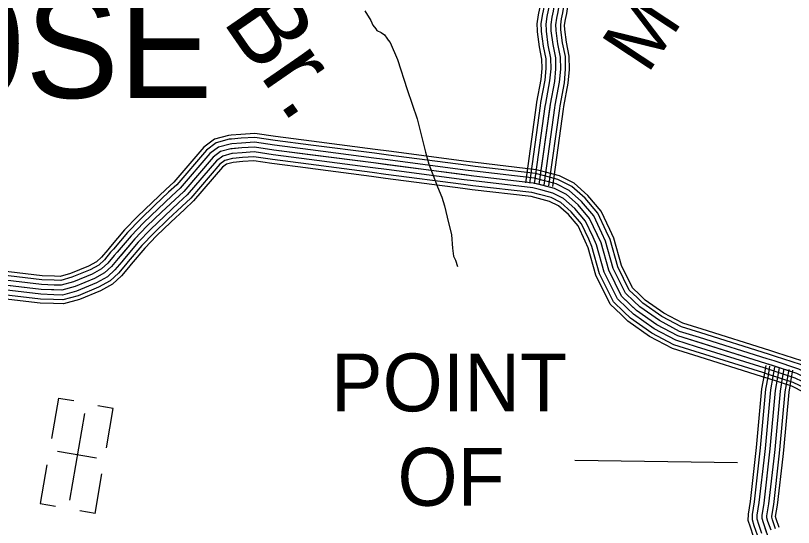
# Model space of a CAD drawing. Extents: x 1551132 to 1791609, y 378168 to 563823.
# Drawn here: x 1673594 to 1678573, y 465398 to 468673 of the extents above; entities that cross this region are included whole.
import ezdxf

# ---------------------------------------------------------------- set-up
doc = ezdxf.new("R2010")
doc.units = 0
for name, color, linetype in [('DESIGN - DRAINAGE - Bridges and Cross Drains Size Text', 7, 'Continuous'), ('DESIGN - ROW - Right-of-Way and Easement Labels', 7, 'Continuous'), ('DESIGN - ROW - Right-of-Way Linework', 7, 'Continuous'), ('DESIGN - TRANSPORTATION - Text', 7, 'Continuous'), ('DESIGN - UTILITIES - Cable (Underground) with Text', 7, 'Continuous'), ('SURVEY - CONTOURS - Index with Text', 7, 'Continuous'), ('SURVEY - PROPERTY - Owners', 7, 'Continuous'), ('SURVEY - TRANSPORTATION - Roads', 7, 'Continuous')]:
    doc.layers.add(name, color=color, linetype=linetype)

msp = doc.modelspace()

# ---------------------------------------------------------------- linework, layer by layer
at = {"layer": 'DESIGN - ROW - Right-of-Way and Easement Labels'}
msp.add_lwpolyline([(1678214.86, 465812.283), (1677173.442, 465826.967)], dxfattribs=at)
at = {"layer": 'DESIGN - TRANSPORTATION - Text'}
msp.add_lwpolyline([(1675830.459, 468703.266), (1675867.941, 468640.814), (1675881.708, 468612.639), (1675899.507, 468588.438), (1675907.424, 468578.346), (1675933.315, 468564.071), (1675955.206, 468549.845), (1675971.022, 468527.661), (1675978.922, 468515.569), (1675990.805, 468501.427), (1676037.895, 468392.816), (1676100.269, 468199.936), (1676164.692, 468013.04), (1676218.891, 467800.209), (1676240.224, 467721.882), (1676259.765, 467667.622), (1676295.006, 467577.145), (1676322.455, 467510.785), (1676339.996, 467456.534), (1676357.379, 467384.265), (1676384.412, 467269.837), (1676391.686, 467185.643), (1676397.245, 467133.509), (1676409.028, 467107.358), (1676422.686, 467067.165)], dxfattribs=at)
at = {"layer": 'DESIGN - UTILITIES - Cable (Underground) with Text'}
for p, q in [((1673868.339, 466224.295), (1673824.192, 465967.197)), ((1673966.574, 466207.421), (1673868.939, 466224.17)), ((1674218.871, 466160.049), (1674120.594, 466176.931)), ((1674175.35, 465907.035), (1674218.788, 466160.066)), ((1674113.458, 465842.158), (1673863.478, 465885.105)), ((1673795.236, 465798.752), (1673752.69, 465550.888)), ((1674103.156, 465486.701), (1674146.819, 465741.065)), ((1673752.823, 465550.863), (1673849.675, 465534.231)), ((1674102.981, 465486.734), (1674004.954, 465503.566))]:
    msp.add_line(p, q, dxfattribs=at)
msp.add_lwpolyline([(1674035.252, 466127.221), (1673939.968, 465572.308)], dxfattribs=at)
at = {"layer": 'SURVEY - CONTOURS - Index with Text'}
for points in [[(1675488.316, 467868.944), (1675258.672, 467898.578), (1675126.283, 467918.712), (1675036.244, 467912.545), (1674974.103, 467907.628)], [(1674974.095, 467907.62), (1674957.871, 467906.336), (1674868.131, 467882.461), (1674798.699, 467831.018), (1674608.079, 467608.187), (1674556.93, 467560.486)], [(1674976.053, 467882.986), (1674962.062, 467881.869), (1674879.047, 467859.785), (1674815.657, 467812.826), (1674625.953, 467591.061), (1674573.788, 467542.41)], [(1675485.15, 467844.435), (1675255.23, 467874.102), (1675125.258, 467893.869), (1675038.06, 467887.894), (1674976.053, 467882.986)], [(1675984.313, 467804.768), (1675895.482, 467816.401), (1675488.3, 467868.944)], [(1678594.834, 466382.74), (1678395.172, 466448.142), (1677832.086, 466624.079), (1677698.481, 466695.056), (1677569, 466786.034), (1677471.544, 466878.803), (1677390.53, 467043.565), (1677341.598, 467218.128), (1677268.541, 467374.832), (1677195.051, 467461.434), (1677119.436, 467528.028), (1677043.655, 467566.579), (1676909.825, 467601.504), (1676527.983, 467646.072), (1675884.299, 467730.407), (1675246.605, 467812.701), (1675122.683, 467831.543), (1675042.627, 467826.059), (1674972.57, 467820.509), (1674906.438, 467802.917), (1674858.206, 467767.183), (1674670.794, 467548.102), (1674527.93, 467414.848), (1674435.349, 467325.329), (1674356.818, 467243.727), (1674250.012, 467118.249), (1674207.688, 467068.456), (1674163.422, 467026.688), (1674099.182, 466991.062), (1673974.826, 466939.802), (1673890.653, 466916.318), (1673758.64, 466921.193), (1673308.825, 466974.211)], [(1674978.503, 467852.077), (1674967.312, 467851.193), (1674892.747, 467831.351), (1674836.932, 467790), (1674648.369, 467569.577), (1674594.937, 467519.734)], [(1674980.962, 467821.176), (1674972.57, 467820.509), (1674906.438, 467802.917), (1674858.206, 467767.183), (1674670.794, 467548.102), (1674616.078, 467497.067)], [(1675481.183, 467813.684), (1675250.922, 467843.402), (1675123.967, 467862.702), (1675040.344, 467856.977), (1674978.495, 467852.077)], [(1675477.217, 467782.942), (1675246.605, 467812.701), (1675122.683, 467831.543), (1675042.627, 467826.059), (1674980.945, 467821.176)], [(1675981.105, 467780.259), (1675892.29, 467791.892), (1675485.133, 467844.435)], [(1674983.42, 467790.275), (1674977.828, 467789.825), (1674920.13, 467774.483), (1674879.481, 467744.365), (1674693.218, 467526.626), (1674637.22, 467474.4)], [(1675473.25, 467752.199), (1675242.289, 467782), (1675121.4, 467800.384), (1675044.91, 467795.142), (1674983.395, 467790.275)], [(1675469.283, 467721.448), (1675237.981, 467751.299), (1675120.108, 467769.216), (1675047.193, 467764.224), (1674985.836, 467759.366)], [(1675973.055, 467718.782), (1675884.299, 467730.407), (1675477.2, 467782.942)], [(1675977.08, 467749.516), (1675888.299, 467761.15), (1675481.167, 467813.684)], [(1676476.835, 467715.307), (1675981.088, 467780.259)], [(1676480.051, 467739.816), (1675984.305, 467804.768)], [(1674985.87, 467759.366), (1674983.078, 467759.149), (1674933.829, 467746.049), (1674900.755, 467721.54), (1674715.634, 467505.142), (1674658.369, 467451.724)], [(1674987.911, 467733.732), (1674987.436, 467733.699), (1674945.187, 467722.457), (1674918.405, 467702.614), (1674734.234, 467487.325), (1674675.902, 467432.916)], [(1675465.992, 467695.948), (1675234.397, 467725.832), (1675119.042, 467743.366), (1675049.085, 467738.574), (1674987.87, 467733.732)], [(1675965.005, 467657.305), (1675876.307, 467668.922), (1675469.267, 467721.448)], [(1675969.03, 467688.048), (1675880.299, 467699.665), (1675473.233, 467752.199)], [(1676468.785, 467653.831), (1675973.038, 467718.782)], [(1676472.81, 467684.565), (1675977.063, 467749.516)], [(1676985.748, 467671.315), (1676925.874, 467686.94), (1676538.642, 467732.133), (1676480.035, 467739.816)], [(1675961.663, 467631.805), (1675872.991, 467643.422), (1675465.975, 467695.948)], [(1676464.76, 467623.096), (1675969.013, 467688.048)], [(1676971.673, 467617.397), (1676915.566, 467632.047), (1676531.792, 467676.84), (1676472.793, 467684.565)], [(1676979.506, 467647.397), (1676921.299, 467662.589), (1676535.608, 467707.607), (1676476.818, 467715.307)], [(1677397.055, 467304.397), (1677342.206, 467422.05), (1677257.091, 467522.353), (1677168.518, 467600.355), (1677074.621, 467648.122), (1676985.739, 467671.323)], [(1676457.393, 467566.853), (1675961.647, 467631.805)], [(1676460.735, 467592.354), (1675964.988, 467657.305)], [(1676956.023, 467557.412), (1676904.083, 467570.962), (1676524.175, 467615.305), (1676464.743, 467623.096)], [(1676963.848, 467587.404), (1676909.825, 467601.504), (1676527.983, 467646.072), (1676468.768, 467653.831)], [(1677346.564, 467280.855), (1677294.874, 467391.716), (1677217.226, 467483.21), (1677136.986, 467553.878), (1677054.721, 467595.729), (1676971.665, 467617.405)], [(1677374.655, 467293.955), (1677321.206, 467408.591), (1677239.408, 467504.985), (1677154.527, 467579.737), (1677065.796, 467624.88), (1676979.498, 467647.406)], [(1676948.19, 467527.411), (1676898.35, 467540.419), (1676520.359, 467584.537), (1676460.718, 467592.354)], [(1677318.465, 467267.754), (1677268.541, 467374.832), (1677195.051, 467461.434), (1677119.436, 467528.028), (1677043.655, 467566.579), (1676963.84, 467587.412)], [(1674556.946, 467560.502), (1674468.215, 467477.733), (1674373.951, 467386.589), (1674292.503, 467301.954), (1674201.721, 467195.301)], [(1674573.804, 467542.427), (1674485.24, 467459.808), (1674391.45, 467369.13), (1674310.835, 467285.362), (1674220.546, 467179.284)], [(1674594.954, 467519.751), (1674506.581, 467437.332), (1674413.4, 467347.23), (1674333.827, 467264.544), (1674244.145, 467159.183)], [(1676941.699, 467502.527), (1676893.583, 467515.085), (1676517.2, 467559.02), (1676457.377, 467566.853)], [(1677262.274, 467241.554), (1677215.876, 467341.073), (1677150.694, 467417.883), (1677084.345, 467476.318), (1677021.513, 467508.277), (1676948.182, 467527.419)], [(1677290.365, 467254.654), (1677242.208, 467357.948), (1677172.877, 467439.659), (1677101.887, 467502.177), (1677032.588, 467537.428), (1676956.015, 467557.42)], [(1674616.095, 467497.084), (1674527.93, 467414.848), (1674435.349, 467325.329), (1674356.818, 467243.727), (1674267.753, 467139.091)], [(1674637.236, 467474.417), (1674549.28, 467392.364), (1674457.299, 467303.429), (1674379.809, 467222.91), (1674291.361, 467118.999)], [(1677238.967, 467230.687), (1677194.026, 467327.072), (1677132.294, 467399.816), (1677069.787, 467454.867), (1677012.33, 467484.093), (1676941.69, 467502.535)], [(1674658.386, 467451.741), (1674570.621, 467369.889), (1674479.248, 467281.528), (1674402.8, 467202.093), (1674314.96, 467098.898)], [(1674675.919, 467432.932), (1674588.337, 467351.238), (1674497.456, 467263.361), (1674421.874, 467184.826), (1674334.543, 467082.231)], [(1677551.109, 466845.86), (1677496.919, 466897.445), (1677419.604, 467054.682), (1677370.763, 467228.937), (1677346.556, 467280.871)], [(1677572.484, 466868.319), (1677522.301, 466916.087), (1677448.687, 467065.799), (1677399.929, 467239.737), (1677374.647, 467293.972)], [(1677589.525, 466886.219), (1677542.534, 466930.946), (1677471.869, 467074.666), (1677423.179, 467248.354), (1677397.055, 467304.414)], [(1677469.261, 466759.874), (1677399.738, 466826.051), (1677308.248, 467012.106), (1677259.074, 467187.552), (1677238.958, 467230.712)], [(1677486.986, 466778.5), (1677420.787, 466841.518), (1677332.373, 467021.331), (1677283.266, 467196.519), (1677262.266, 467241.57)], [(1677508.36, 466800.959), (1677446.17, 466860.16), (1677361.455, 467032.448), (1677312.432, 467207.319), (1677290.357, 467254.671)], [(1677529.735, 466823.409), (1677471.544, 466878.803), (1677390.53, 467043.565), (1677341.598, 467218.128), (1677318.456, 467267.771)], [(1674220.546, 467179.292), (1674202.788, 467158.417), (1674162.655, 467111.215), (1674126.54, 467077.131), (1674072.249, 467047.022), (1673954.61, 466998.529), (1673883.295, 466978.637), (1673841.938, 466980.162)], [(1674201.721, 467195.309), (1674183.955, 467174.434), (1674144.706, 467128.257), (1674111.84, 467097.24), (1674061.508, 467069.331), (1673946.552, 467021.946), (1673880.362, 467003.479), (1673842.846, 467004.862)], [(1674291.369, 467119.016), (1674273.628, 467098.165), (1674230.204, 467047.08), (1674181.863, 467001.462), (1674112.648, 466963.086), (1673984.935, 466910.435), (1673894.337, 466885.159), (1673838.505, 466887.226)], [(1674267.761, 467139.108), (1674250.012, 467118.249), (1674207.688, 467068.456), (1674163.422, 467026.688), (1674099.182, 466991.062), (1673974.826, 466939.802), (1673890.653, 466916.318), (1673839.646, 466918.202)], [(1674244.154, 467159.2), (1674226.396, 467138.333), (1674185.172, 467089.831), (1674144.981, 467051.914), (1674085.716, 467019.038), (1673964.718, 466969.17), (1673886.97, 466947.478), (1673840.788, 466949.178)], [(1674334.56, 467082.256), (1674316.827, 467061.414), (1674271.395, 467007.963), (1674215.604, 466955.32), (1674137.289, 466911.893), (1674003.426, 466856.717), (1673901.07, 466828.158), (1673836.413, 466830.541)], [(1674314.977, 467098.923), (1674297.236, 467078.081), (1674252.72, 467025.696), (1674200.305, 466976.245), (1674126.115, 466935.102), (1673995.043, 466881.076), (1673898.012, 466854), (1673837.355, 466856.242)], [(1673841.955, 466980.162), (1673763.423, 466983.062), (1673349.866, 467031.804)], [(1673842.863, 467004.862), (1673765.323, 467007.721), (1673352.758, 467056.347)], [(1673839.663, 466918.202), (1673758.64, 466921.193), (1673342.608, 466970.228)], [(1673840.805, 466949.178), (1673761.032, 466952.128), (1673346.233, 467001.012)], [(1673838.521, 466887.226), (1673756.248, 466890.259), (1673338.983, 466939.444)], [(1673836.43, 466830.541), (1673751.873, 466833.666), (1673332.342, 466883.109)], [(1673837.371, 466856.242), (1673753.857, 466859.325), (1673335.35, 466908.651)], [(1677987.99, 466666.214), (1677865.643, 466704.448), (1677743.921, 466769.108), (1677624.124, 466853.285), (1677589.508, 466886.228)], [(1677962.124, 466583.445), (1677832.086, 466624.079), (1677698.481, 466695.056), (1677569, 466786.034), (1677529.726, 466823.418)], [(1677971.366, 466613.038), (1677844.085, 466652.814), (1677714.722, 466721.532), (1677588.708, 466810.076), (1677551.101, 466845.877)], [(1677980.616, 466642.622), (1677856.077, 466681.539), (1677730.971, 466748.008), (1677608.408, 466834.118), (1677572.467, 466868.327)], [(1677943.633, 466524.269), (1677808.095, 466566.62), (1677665.99, 466642.105), (1677529.593, 466737.949), (1677486.986, 466778.508)], [(1677952.883, 466553.853), (1677820.086, 466595.345), (1677682.239, 466668.581), (1677549.292, 466761.991), (1677508.352, 466800.959)], [(1677935.967, 466499.718), (1677798.136, 466542.786), (1677652.515, 466620.146), (1677513.243, 466718.007), (1677469.253, 466759.883)], [(1678458.454, 466492.651), (1678414.072, 466507.193), (1677980.599, 466642.63)], [(1678466.146, 466516.144), (1678421.605, 466530.736), (1677987.965, 466666.222)], [(1678439.155, 466433.733), (1678395.172, 466448.142), (1677962.108, 466583.453)], [(1678448.804, 466463.192), (1678404.622, 466477.668), (1677971.349, 466613.046)], [(1678419.855, 466374.815), (1678376.273, 466389.09), (1677943.616, 466524.277)], [(1678429.505, 466404.274), (1678385.723, 466418.616), (1677952.866, 466553.861)], [(1678411.847, 466350.373), (1678368.44, 466364.598), (1677935.95, 466499.726)], [(1678903.144, 466229.328), (1678725.465, 466388.015), (1678618.184, 466440.333), (1678458.438, 466492.66)], [(1678919.602, 466247.762), (1678739.381, 466408.724), (1678627.492, 466463.292), (1678466.129, 466516.152)], [(1678861.845, 466183.085), (1678690.574, 466336.047), (1678594.834, 466382.74), (1678439.138, 466433.741)], [(1678882.494, 466206.211), (1678708.023, 466362.031), (1678606.509, 466411.541), (1678448.788, 466463.201)], [(1678820.546, 466136.842), (1678655.683, 466284.079), (1678571.485, 466325.147), (1678419.838, 466374.823)], [(1678841.195, 466159.96), (1678673.124, 466310.063), (1678583.16, 466353.939), (1678429.488, 466404.282)], [(1678803.421, 466117.658), (1678641.208, 466262.529), (1678561.802, 466301.255), (1678411.83, 466350.381)]]:
    msp.add_lwpolyline(points, dxfattribs=at)
at = {"layer": 'SURVEY - PROPERTY - Owners'}
msp.add_lwpolyline([(1678400.797, 465368.564), (1678380.381, 465427.107), (1678371.764, 465454.949), (1678371.981, 465474.958), (1678384.772, 465552.81), (1678424.53, 465900.611), (1678458.537, 466274.446), (1678483.729, 466419.133)], dxfattribs=at)
at = {"layer": 'SURVEY - TRANSPORTATION - Roads'}
for points in [[(1676935.108, 468578.33), (1676933.458, 468620.748), (1676941.458, 468677.441), (1676950.066, 468718.242), (1676969.84, 468840.403), (1677055.297, 468971.382), (1677128.945, 469082.901)], [(1676960.807, 468579.322), (1676959.249, 468619.439), (1676966.799, 468672.982), (1676975.357, 468713.533), (1676994.348, 468830.911), (1677076.788, 468957.273), (1677150.403, 469068.726)], [(1676991.781, 468580.53), (1676990.331, 468617.864), (1676997.348, 468667.616), (1677005.839, 468707.858), (1677023.906, 468819.478), (1677102.704, 468940.256), (1677176.269, 469051.642)], [(1677022.756, 468581.73), (1677021.414, 468616.289), (1677027.897, 468662.24), (1677036.322, 468702.175), (1677053.455, 468808.036), (1677128.62, 468923.247), (1677202.135, 469034.559)], [(1677053.73, 468582.93), (1677052.497, 468614.714), (1677058.447, 468656.865), (1677066.805, 468696.491), (1677083.004, 468796.594), (1677154.536, 468906.238), (1677228.001, 469017.475)], [(1677084.704, 468584.138), (1677083.579, 468613.139), (1677088.996, 468651.498), (1677097.287, 468690.816), (1677112.562, 468785.16), (1677180.452, 468889.221), (1677253.867, 469000.391)], [(1677109.404, 468585.097), (1677108.362, 468611.881), (1677113.354, 468647.215), (1677121.595, 468686.291), (1677136.12, 468776.043), (1677201.11, 468875.654), (1677274.492, 468986.766)], [(1676946.274, 467591.996), (1677017.889, 468106.018), (1677045.438, 468251.796), (1677052.297, 468331.765), (1677051.08, 468403.825), (1677034.014, 468488.069), (1677022.972, 468576.247), (1677021.414, 468616.289), (1677027.897, 468662.24), (1677036.322, 468702.175)], [(1676928.391, 468099.317), (1676931.308, 468120.235), (1676958.424, 468263.722), (1676964.515, 468334.782), (1676963.515, 468394.3), (1676947.391, 468473.894), (1676935.474, 468569.055), (1676935.108, 468578.297)], [(1676953.857, 468095.767), (1676956.69, 468116.059), (1676983.931, 468260.222), (1676990.256, 468333.899), (1676989.19, 468397.092), (1676972.782, 468478.044), (1676961.124, 468571.163), (1676960.807, 468579.305)], [(1676984.565, 468091.484), (1676987.29, 468111.043), (1677014.689, 468256.013), (1677021.272, 468332.832), (1677020.131, 468400.459), (1677003.398, 468483.061), (1676992.048, 468573.705), (1676991.781, 468580.53)], [(1677015.264, 468087.2), (1677017.889, 468106.018), (1677045.438, 468251.796), (1677052.297, 468331.765), (1677051.08, 468403.825), (1677034.014, 468488.069), (1677022.972, 468576.247), (1677022.756, 468581.747)], [(1677045.963, 468082.917), (1677048.488, 468100.992), (1677076.188, 468247.58), (1677083.321, 468330.698), (1677082.029, 468407.192), (1677064.63, 468493.078), (1677053.897, 468578.788), (1677053.73, 468582.963)], [(1677076.671, 468078.634), (1677079.087, 468095.976), (1677106.945, 468243.371), (1677114.337, 468329.632), (1677112.97, 468410.559), (1677095.246, 468498.095), (1677084.821, 468581.33), (1677084.704, 468584.188)], [(1677101.145, 468075.217), (1677103.487, 468091.967), (1677131.461, 468240.013), (1677139.078, 468328.782), (1677137.645, 468413.242), (1677119.653, 468502.086), (1677109.47, 468583.355), (1677109.404, 468585.163)], [(1676859.401, 467604.104), (1676928.399, 468099.326)], [(1676884.867, 467600.554), (1676953.865, 468095.776)], [(1676915.574, 467596.271), (1676984.573, 468091.492)], [(1676946.274, 467591.996), (1677015.272, 468087.217)], [(1676976.973, 467587.721), (1677045.972, 468082.942)], [(1677007.681, 467583.437), (1677076.679, 468078.659)], [(1677032.155, 467580.029), (1677101.154, 468075.25)], [(1678386.823, 466373.932), (1678397.314, 466434.183)], [(1678412.155, 466369.515), (1678422.647, 466429.766)], [(1678442.696, 466364.198), (1678453.188, 466424.45)], [(1678313.773, 464379.396), (1678329.74, 464524.867), (1678393.472, 465060.464), (1678417.305, 465232.293), (1678419.996, 465296.295), (1678418.28, 465322.338), (1678400.797, 465368.564), (1678380.381, 465427.107), (1678371.764, 465454.949), (1678371.981, 465474.958), (1678384.772, 465552.81), (1678424.53, 465900.611), (1678458.537, 466274.446), (1678483.729, 466419.133)], [(1678332.965, 465871.91), (1678337.265, 465909.561), (1678371.506, 466285.963), (1678386.823, 466373.94)], [(1678473.237, 466358.881), (1678483.729, 466419.133)], [(1678503.778, 466353.564), (1678514.27, 466413.816)], [(1678534.319, 466348.248), (1678544.81, 466408.499)], [(1678558.668, 466344.006), (1678569.16, 466404.257)], [(1678358.515, 465868.993), (1678362.848, 465906.936), (1678397.022, 466282.587), (1678412.155, 466369.531)], [(1678389.314, 465865.468), (1678393.689, 465903.778), (1678427.78, 466278.512), (1678442.696, 466364.215)], [(1678420.113, 465861.952), (1678424.53, 465900.611), (1678458.537, 466274.446), (1678473.237, 466358.898)], [(1678450.912, 465858.435), (1678455.371, 465897.444), (1678489.295, 466270.379), (1678503.778, 466353.581)], [(1678481.712, 465854.91), (1678486.212, 465894.286), (1678520.053, 466266.304), (1678534.319, 466348.264)], [(1678506.269, 465852.11), (1678510.794, 465891.761), (1678544.577, 466263.062), (1678558.668, 466344.023)], [(1678317.574, 465340.821), (1678297.049, 465399.689), (1678283.908, 465442.149), (1678284.341, 465482.592), (1678297.866, 465564.91), (1678332.965, 465871.935)], [(1678341.856, 465349.288), (1678321.482, 465407.731), (1678309.666, 465445.899), (1678310.041, 465480.35), (1678323.349, 465561.36), (1678358.515, 465869.01)], [(1678371.122, 465359.497), (1678350.931, 465417.415), (1678340.715, 465450.424), (1678341.006, 465477.658), (1678354.056, 465557.085), (1678389.314, 465865.493)], [(1678400.397, 465369.705), (1678380.381, 465427.107), (1678371.764, 465454.949), (1678371.981, 465474.958), (1678384.772, 465552.81), (1678420.113, 465861.968)], [(1678429.671, 465379.914), (1678409.83, 465436.799), (1678402.813, 465459.474), (1678402.955, 465472.258), (1678415.488, 465548.535), (1678450.912, 465858.443)], [(1678458.937, 465390.123), (1678439.279, 465446.482), (1678433.863, 465464), (1678433.921, 465469.566), (1678446.196, 465544.26), (1678481.712, 465854.926)], [(1678482.278, 465398.256), (1678462.762, 465454.216), (1678458.637, 465467.541), (1678470.687, 465540.852), (1678506.269, 465852.118)]]:
    msp.add_lwpolyline(points, dxfattribs=at)

# ---------------------------------------------------------------- texts
at = {"layer": 'DESIGN - DRAINAGE - Bridges and Cross Drains Size Text'}
msp.add_text('Br.', height=475.0045, rotation=304.6308, dxfattribs=at).set_placement((1674913.678, 468638.928))
at = {"layer": 'DESIGN - ROW - Right-of-Way and Easement Labels'}
for s, height, rotation, p in [('MT.', 370.0042, 56.557869, (1677639.373, 468292.641)), ('POINT', 369.9913, 0.000028, (1675613.254, 466140.899)), ('OF', 369.9913, 0.000028, (1676038.569, 465536.817))]:
    msp.add_text(s, height=height, rotation=rotation, dxfattribs=at).set_placement(p)
at = {"layer": 'DESIGN - ROW - Right-of-Way Linework'}
msp.add_text('179SE', height=669.9843, rotation=0.000028, dxfattribs=at).set_placement((1672163.028, 468146.216))

doc.saveas('drawing.dxf')
